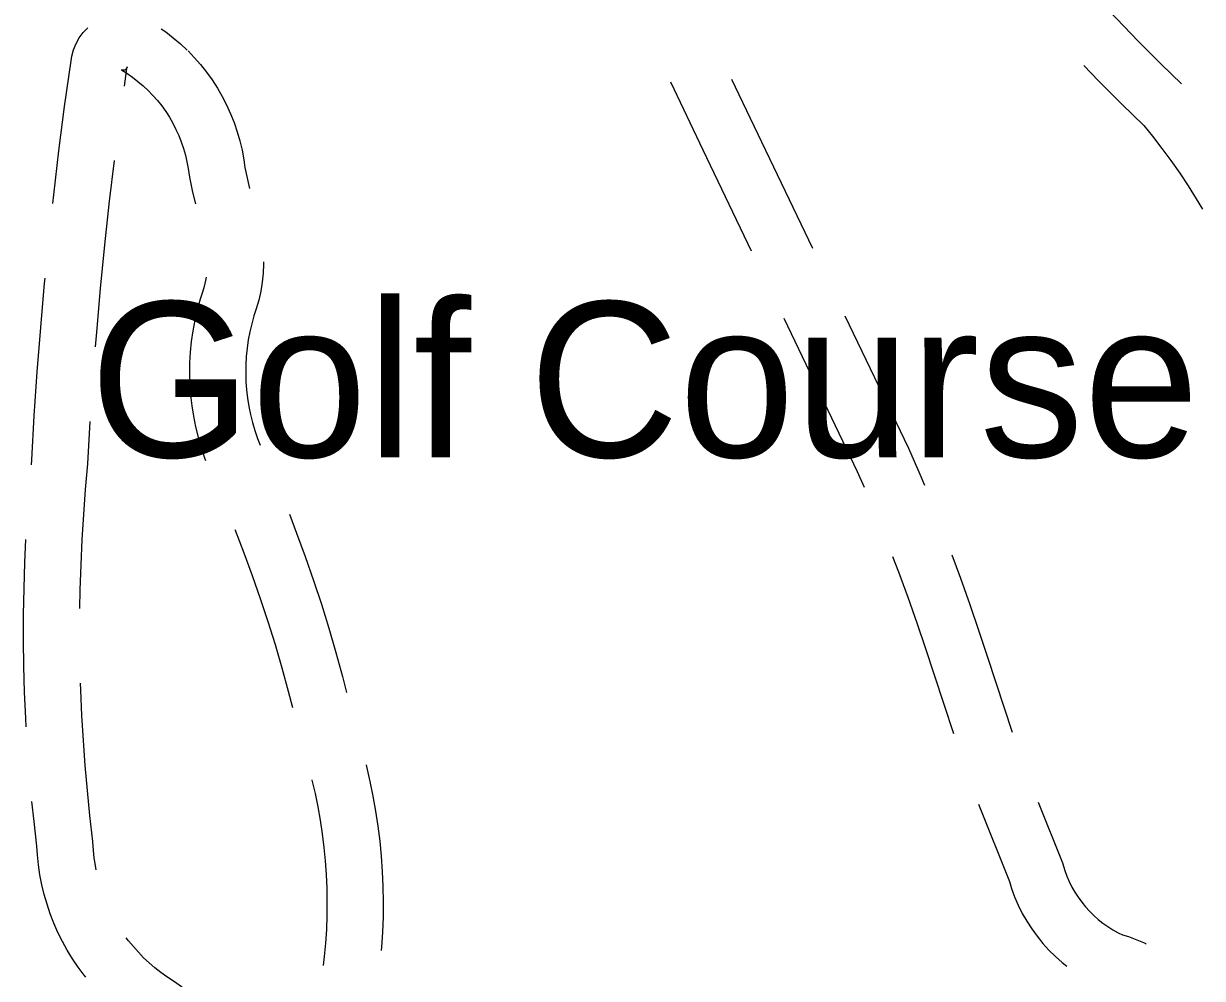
# Model space of a CAD drawing. Extents: x 3297735 to 3335592, y 670436 to 695807.
# Drawn here: x 3327420 to 3328049, y 691551 to 692061 of the extents above; entities that cross this region are included whole.
import ezdxf

# ---------------------------------------------------------------- set-up
doc = ezdxf.new("R2010")
doc.units = 0
doc.layers.add('V-BLDG-IDEN', color=7, linetype='Continuous')
doc.layers.add('V-ROAD-CNTR', color=7, linetype='Continuous')

msp = doc.modelspace()

# ---------------------------------------------------------------- linework, layer by layer
at = {"layer": 'V-ROAD-CNTR'}
for points in [[(3327968.92, 692101.17), (3327968.92, 692101.17), (3327980.12, 692088.58), (3327991.61, 692076.04), (3328003.27, 692063.67), (3328015.11, 692051.47), (3328027.12, 692039.43), (3328037.96, 692028.88)], [(3327435.57, 691964.86), (3327436.07, 691969.57), (3327438.85, 691993.13), (3327441.87, 692016.71), (3327445.46, 692041.17), (3327445.77, 692043.61), (3327446.67, 692047.04), (3327448, 692050.33), (3327449.73, 692053.42), (3327451.84, 692056.27), (3327454.26, 692058.79)], [(3327493.45, 692058.27), (3327495.84, 692056.61), (3327499.9, 692053.48), (3327503.81, 692050.15), (3327507.28, 692046.89)], [(3327507.8, 692046.38), (3327511.11, 692042.95), (3327514.49, 692039.09), (3327517.67, 692035.07), (3327520.66, 692030.89), (3327523.43, 692026.58), (3327526, 692022.14), (3327528.34, 692017.57), (3327530.46, 692012.9), (3327532.34, 692008.13), (3327533.99, 692003.28), (3327535.4, 691998.34), (3327536.57, 691993.35), (3327537.5, 691988.3), (3327538.04, 691984.17), (3327539.43, 691977.67), (3327540.59, 691972.88)], [(3327473.78, 692027.53), (3327475.18, 692037.07), (3327475.28, 692037.86), (3327475.21, 692037.6), (3327475.11, 692037.34), (3327474.97, 692037.09), (3327474.81, 692036.87), (3327474.61, 692036.67), (3327474.39, 692036.49), (3327474.15, 692036.34), (3327473.89, 692036.23), (3327473.63, 692036.15), (3327473.35, 692036.1), (3327473.07, 692036.09), (3327472.8, 692036.11), (3327472.52, 692036.17), (3327472.26, 692036.27), (3327472.26, 692036.26), (3327475.1, 692034.49), (3327478.11, 692032.39), (3327481.02, 692030.16), (3327483.8, 692027.78), (3327486.74, 692025.03)], [(3327985.81, 692038.59), (3327993.73, 692030.42), (3328006.04, 692018.09), (3328017.84, 692006.6), (3328022.56, 692000.82), (3328027.55, 691994.39), (3328032.37, 691987.84), (3328037.03, 691981.17), (3328041.51, 691974.38), (3328045.82, 691967.49), (3328049.17, 691961.82)], [(3327765.28, 692029.97), (3327782.58, 691993.56), (3327808.4, 691939.74)], [(3327797.86, 692031.3), (3327809.66, 692006.48), (3327841.02, 691941.1)], [(3327486.22, 692025.54), (3327489.01, 692022.64), (3327491.43, 692019.89), (3327493.7, 692017.02), (3327495.83, 692014.04), (3327497.81, 692010.96), (3327499.64, 692007.78), (3327501.32, 692004.53), (3327502.83, 692001.19), (3327504.17, 691997.78), (3327505.35, 691994.32), (3327506.36, 691990.8), (3327507.19, 691987.23), (3327507.85, 691983.63), (3327508.46, 691979.05), (3327510.18, 691971), (3327511.67, 691964.83)], [(3327458.44, 691888.4), (3327459.06, 691896.29), (3327461.1, 691919.62), (3327463.38, 691942.93), (3327465.88, 691966.21), (3327468.44, 691987.89)], [(3327548.06, 691933.77), (3327548.07, 691932.62), (3327547.84, 691927.76), (3327547.33, 691922.92), (3327546.55, 691918.12), (3327545.5, 691913.36), (3327544.18, 691908.67), (3327542.89, 691904.91), (3327541.74, 691900.76), (3327540.74, 691896.42), (3327539.92, 691892.04), (3327539.29, 691887.63), (3327538.85, 691883.21), (3327538.6, 691878.76), (3327538.54, 691874.31), (3327538.66, 691869.86), (3327538.98, 691865.42), (3327539.49, 691861), (3327540.18, 691856.6), (3327541.06, 691852.23), (3327542.13, 691847.91), (3327543.38, 691843.64), (3327544.81, 691839.42), (3327546.21, 691835.8)], [(3327424.13, 691825.35), (3327424.38, 691828.09), (3327425.72, 691851.45), (3327427.32, 691875.12), (3327429.16, 691898.76), (3327431.23, 691922.39), (3327431.49, 691925.07)], [(3327517.39, 691925.66), (3327517.08, 691923.76), (3327516.39, 691920.67), (3327515.54, 691917.63), (3327514.22, 691913.79), (3327512.65, 691908.13), (3327511.36, 691902.55), (3327510.31, 691896.92), (3327509.5, 691891.25), (3327508.93, 691885.54), (3327508.61, 691879.82), (3327508.53, 691874.09), (3327508.69, 691868.36), (3327509.1, 691862.64), (3327509.75, 691856.95), (3327510.65, 691851.29), (3327511.78, 691845.67), (3327513.15, 691840.11), (3327514.76, 691834.61), (3327516.6, 691829.18), (3327517.17, 691827.7)], [(3327825.7, 691903.68), (3327864.98, 691821.8), (3327868.63, 691813.37)], [(3327858.32, 691905.03), (3327892.28, 691834.26), (3327898.29, 691820.39), (3327900.75, 691814.49)], [(3327450.06, 691748.68), (3327450.22, 691758.62), (3327450.64, 691772.02), (3327451.25, 691785.42), (3327452.06, 691798.8), (3327453.07, 691812.18), (3327454.3, 691825.89), (3327455.6, 691848.5)], [(3327561.83, 691798.99), (3327565.7, 691788.96), (3327570.32, 691776.35), (3327574.73, 691763.67), (3327578.93, 691750.91), (3327582.92, 691738.09), (3327586.69, 691725.2), (3327590.24, 691712.25), (3327592.4, 691703.85)], [(3327532.79, 691790.89), (3327532.97, 691790.45), (3327537.62, 691778.39), (3327542.07, 691766.26), (3327546.32, 691754.05), (3327550.36, 691741.77), (3327554.19, 691729.42), (3327557.82, 691717.02), (3327561.24, 691704.56), (3327563.49, 691695.8)], [(3327421.42, 691685.51), (3327421.15, 691690.09), (3327420.56, 691703.92), (3327420.17, 691717.77), (3327419.98, 691731.62), (3327420.01, 691745.48), (3327420.23, 691759.32), (3327420.66, 691773.17), (3327421.22, 691785.46)], [(3327883.76, 691776.34), (3327886.88, 691768.24), (3327891.91, 691754.63), (3327896.75, 691740.95), (3327901.4, 691727.2), (3327905.91, 691713.24), (3327916.34, 691681.81)], [(3327915.51, 691777.32), (3327920.12, 691764.83), (3327925.1, 691750.76), (3327929.88, 691736.62), (3327934.42, 691722.57), (3327947.67, 691682.64)], [(3327458.76, 691609.1), (3327458.3, 691611.45), (3327457.71, 691615.45), (3327457.3, 691619.46), (3327457.02, 691624.27), (3327455.39, 691638.13), (3327454.03, 691651.47), (3327452.86, 691664.83), (3327451.89, 691678.2), (3327451.12, 691691.59), (3327450.54, 691704.99), (3327450.44, 691708.69)], [(3327602.76, 691665.23), (3327603.03, 691664.19), (3327604.85, 691656.3), (3327606.47, 691648.37), (3327607.88, 691640.4), (3327609.08, 691632.39), (3327610.07, 691624.35), (3327610.85, 691616.29), (3327611.41, 691608.21), (3327611.76, 691600.12), (3327611.9, 691592.03), (3327611.83, 691583.93), (3327611.54, 691575.84), (3327611.05, 691567.76), (3327610.89, 691566)], [(3327573.86, 691657.18), (3327573.89, 691657.04), (3327575.54, 691649.92), (3327577, 691642.76), (3327578.27, 691635.56), (3327579.35, 691628.33), (3327580.25, 691621.08), (3327580.95, 691613.8), (3327581.45, 691606.51), (3327581.77, 691599.21), (3327581.9, 691591.9), (3327581.83, 691584.59), (3327581.58, 691577.29), (3327581.13, 691569.99), (3327580.49, 691562.71), (3327579.94, 691557.91)], [(3327453.19, 691551.73), (3327452.31, 691552.8), (3327449.11, 691557.13), (3327446.11, 691561.59), (3327443.31, 691566.17), (3327440.71, 691570.88), (3327438.33, 691575.7), (3327436.16, 691580.62), (3327434.22, 691585.63), (3327432.5, 691590.72), (3327431.01, 691595.89), (3327429.75, 691601.11), (3327428.73, 691606.39), (3327427.94, 691611.71), (3327427.39, 691617.05), (3327427.12, 691621.65), (3327425.57, 691634.86), (3327424.47, 691645.63)], [(3327929.71, 691644.13), (3327946.15, 691602.8), (3327947.28, 691599.14), (3327948.95, 691594.58), (3327950.87, 691590.13), (3327953.03, 691585.79), (3327955.43, 691581.58), (3327958.06, 691577.49), (3327960.91, 691573.57), (3327963.96, 691569.8), (3327967.23, 691566.2), (3327970.68, 691562.8), (3327974.31, 691559.59), (3327976.79, 691557.62)], [(3327961.59, 691645.16), (3327974.48, 691612.75), (3327975.71, 691608.72), (3327976.82, 691605.72), (3327978.09, 691602.78), (3327979.52, 691599.91), (3327981.1, 691597.12), (3327982.83, 691594.43), (3327984.72, 691591.83), (3327986.74, 691589.35), (3327988.89, 691586.98), (3327991.17, 691584.73), (3327993.57, 691582.6), (3327996.08, 691580.61), (3327998.7, 691578.76), (3328001.42, 691577.06), (3328004.22, 691575.52), (3328006.46, 691574.43), (3328009.64, 691573.46), (3328014.22, 691571.77), (3328018.69, 691569.84), (3328019.12, 691569.63)], [(3327536.84, 691497.15), (3327536.03, 691500.21), (3327534.58, 691504.74), (3327532.89, 691509.19), (3327530.97, 691513.53), (3327528.83, 691517.77), (3327526.46, 691521.89), (3327523.88, 691525.88), (3327521.1, 691529.73), (3327518.11, 691533.43), (3327514.94, 691536.97), (3327511.58, 691540.34), (3327508.05, 691543.52), (3327504.36, 691546.52), (3327500.52, 691549.31), (3327496.53, 691551.9), (3327493.24, 691554.25), (3327490.07, 691556.75), (3327487.01, 691559.38), (3327484.06, 691562.15), (3327481.25, 691565.05), (3327478.57, 691568.07), (3327476.02, 691571.2), (3327474.82, 691572.82)]]:
    msp.add_lwpolyline(points, dxfattribs=at)

# ---------------------------------------------------------------- texts
at = {"layer": 'V-BLDG-IDEN'}
msp.add_text('Golf Course', height=82.9998, dxfattribs=at).set_placement((3327455.29, 691829.46))

doc.saveas('drawing.dxf')
